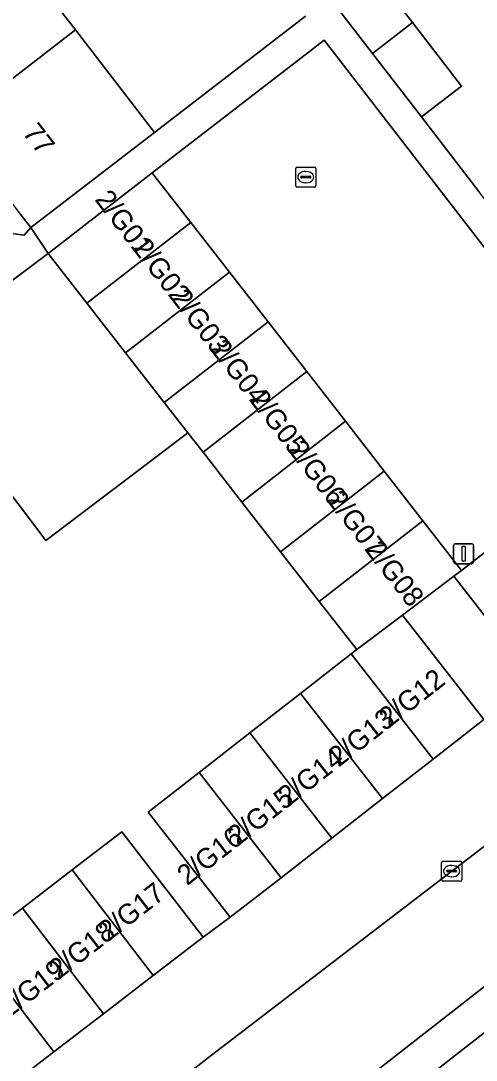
# Model space of a CAD drawing. Extents: x 159217 to 160349, y 381246 to 382172.
# Drawn here: x 159708.8 to 159731.4, y 381458 to 381509.6 of the extents above; entities that cross this region are included whole.
import ezdxf

# ---------------------------------------------------------------- set-up
doc = ezdxf.new("R2010")
doc.units = 0
for name, color, linetype in [('IMGEO_Erf', 7, 'Continuous'), ('IMGEO_Kolk', 7, 'Continuous'), ('IMGEO_Lichtmast', 7, 'Continuous'), ('IMGEO_Pand', 7, 'Continuous'), ('IMGEO_Pand_nummerreeks', 7, 'Continuous'), ('IMGEO_Rijbaan_lokaal_open', 7, 'Continuous'), ('IMGEO_Voetpad_open', 7, 'Continuous')]:
    doc.layers.add(name, color=color, linetype=linetype)

msp = doc.modelspace()

# ---------------------------------------------------------------- linework, layer by layer
at = {"layer": 'IMGEO_Erf'}
for points in [[(159725.798, 381512.732), (159728.265, 381509.527), (159730.692, 381506.375), (159728.702, 381504.843), (159731.558, 381501.133)], [(159710.056, 381511.061), (159711.52, 381509.165), (159715.45, 381504.075), (159719.854, 381507.468), (159722.946, 381509.848)], [(159704.88, 381499.506), (159708.97, 381498.972), (159709.309, 381499.345), (159708.803, 381500)], [(159708.422, 381465.195), (159708.891, 381465.556), (159711.361, 381467.456), (159713.831, 381469.355), (159717.86, 381464.115), (159719.212, 381465.11), (159715.141, 381470.333), (159717.66, 381472.296), (159720.179, 381474.259), (159722.698, 381476.222), (159725.217, 381478.185), (159725.49, 381478.398), (159723.628, 381480.788), (159721.705, 381483.255), (159719.782, 381485.723), (159717.859, 381488.19), (159717.107, 381489.155), (159715.163, 381487.686), (159710.045, 381483.819), (159707.965, 381486.57)]]:
    msp.add_lwpolyline(points, dxfattribs=at)
msp.add_lwpolyline([(159723.871, 381508.651), (159715.326, 381502.074), (159715.419, 381501.955), (159717.247, 381499.605), (159719.168, 381497.136), (159721.089, 381494.667), (159723.01, 381492.198), (159724.932, 381489.73), (159726.853, 381487.261), (159728.774, 381484.792), (159730.695, 381482.323), (159732.837, 381483.992), (159735.356, 381485.955), (159739.14, 381481.1), (159742.92, 381484.004), (159742.854, 381484.089)], close=True, dxfattribs=at)
at = {"layer": 'IMGEO_Kolk'}
for p, q in [((159722.461, 381501.428), (159722.461, 381502.28)), ((159722.536, 381502.354), (159723.388, 381502.354)), ((159722.763, 381501.897), (159723.161, 381501.897)), ((159722.949, 381502.134), (159722.974, 381502.134)), ((159723.462, 381502.28), (159723.462, 381501.428)), ((159723.388, 381501.354), (159722.536, 381501.354)), ((159722.72, 381501.848), (159722.72, 381501.86)), ((159723.158, 381501.811), (159722.76, 381501.811)), ((159722.972, 381501.574), (159722.947, 381501.574)), ((159723.204, 381501.86), (159723.204, 381501.848)), ((159729.706, 381466.973), (159729.706, 381467.825)), ((159729.781, 381467.899), (159730.633, 381467.899)), ((159730.707, 381467.825), (159730.707, 381466.973)), ((159729.965, 381467.393), (159729.965, 381467.405)), ((159730.403, 381467.356), (159730.005, 381467.356)), ((159730.008, 381467.442), (159730.406, 381467.442)), ((159730.194, 381467.679), (159730.219, 381467.679)), ((159730.449, 381467.405), (159730.449, 381467.393)), ((159730.633, 381466.899), (159729.781, 381466.899)), ((159730.217, 381467.119), (159730.192, 381467.119))]:
    msp.add_line(p, q, dxfattribs=at)
for points in [[(159722.461, 381501.428), (159722.461, 381502.28)], [(159722.536, 381502.354), (159723.388, 381502.354)], [(159723.462, 381502.28), (159723.462, 381501.428)], [(159723.388, 381501.354), (159722.536, 381501.354)], [(159729.706, 381466.973), (159729.706, 381467.825)], [(159729.781, 381467.899), (159730.633, 381467.899)], [(159730.707, 381467.825), (159730.707, 381466.973)], [(159730.633, 381466.899), (159729.781, 381466.899)]]:
    msp.add_lwpolyline(points, dxfattribs=at)
for centre, radius, start, end in [((159722.538, 381502.278), 0.0765, 91.552, 178.448), ((159722.538, 381502.278), 0.0765, 91.552, 178.448), ((159722.76, 381501.857), 0.0403, 85.8775, 175.7526), ((159723.165, 381501.859), 0.0386, 1.7309, 96.639), ((159723.386, 381502.278), 0.0765, 1.552, 88.448), ((159723.386, 381502.278), 0.0765, 1.552, 88.448), ((159722.538, 381501.43), 0.0765, 181.552, 268.448), ((159722.538, 381501.43), 0.0765, 181.552, 268.448), ((159722.757, 381501.847), 0.0366, 178.938, 274.7102), ((159723.161, 381501.854), 0.043, 264.8664, 352.4533), ((159723.386, 381501.43), 0.0765, 271.552, 358.448), ((159723.386, 381501.43), 0.0765, 271.552, 358.448), ((159729.783, 381467.823), 0.0765, 91.552, 178.448), ((159729.783, 381467.823), 0.0765, 91.552, 178.448), ((159730.631, 381467.823), 0.0765, 1.552, 88.448), ((159730.631, 381467.823), 0.0765, 1.552, 88.448), ((159730.005, 381467.402), 0.0403, 85.8775, 175.7526), ((159730.002, 381467.392), 0.0366, 178.938, 274.7102), ((159730.406, 381467.399), 0.043, 264.8664, 352.4533), ((159730.41, 381467.404), 0.0386, 1.7309, 96.639), ((159729.783, 381466.975), 0.0765, 181.552, 268.448), ((159729.783, 381466.975), 0.0765, 181.552, 268.448), ((159730.631, 381466.975), 0.0765, 271.552, 358.448), ((159730.631, 381466.975), 0.0765, 271.552, 358.448)]:
    msp.add_arc(centre, radius, start, end, dxfattribs=at)
for centre, major_axis, ratio, start_param, end_param in [((159722.948, 381501.854), (-0.387, 0.002), 0.722429, 4.712389, 7.853982), ((159722.973, 381501.854), (-0.39, 0.002), 0.717154, 1.570796, 4.712389), ((159730.193, 381467.399), (-0.387, 0.002), 0.722429, 4.712389, 7.853982), ((159730.218, 381467.399), (-0.39, 0.002), 0.717154, 1.570796, 4.712389)]:
    msp.add_ellipse(centre, major_axis=major_axis, ratio=ratio, start_param=start_param, end_param=end_param, dxfattribs=at)
at = {"layer": 'IMGEO_Lichtmast'}
for p, q in [((159730.3, 381482.755), (159730.3, 381483.555)), ((159730.3, 381483.555), (159730.3, 381482.755)), ((159730.4, 381483.655), (159731.19, 381483.655)), ((159731.19, 381483.655), (159730.4, 381483.655)), ((159731.29, 381483.555), (159731.29, 381482.755)), ((159731.29, 381482.755), (159731.29, 381483.555)), ((159731.19, 381482.655), (159730.4, 381482.655)), ((159730.4, 381482.655), (159731.19, 381482.655))]:
    msp.add_line(p, q, dxfattribs=at)
msp.add_lwpolyline([(159730.72, 381483.53), (159730.87, 381483.53), (159730.87, 381482.78), (159730.72, 381482.78), (159730.72, 381483.53)], dxfattribs=at)
for centre, start, end in [((159730.4, 381483.555), 90, 180), ((159730.4, 381483.555), 90, 180), ((159731.19, 381483.555), 0, 90), ((159731.19, 381483.555), 360, 90), ((159730.4, 381482.755), 180, 270), ((159730.4, 381482.755), 180, 270), ((159731.19, 381482.755), 270, 0), ((159731.19, 381482.755), 270, 0)]:
    msp.add_arc(centre, 0.1, start, end, dxfattribs=at)
at = {"layer": 'IMGEO_Pand'}
for points in [[(159710.056, 381511.061), (159712.39, 381512.863), (159710.015, 381515.94), (159707.681, 381514.138), (159701.545, 381509.399), (159705.384, 381504.427), (159711.52, 381509.165)], [(159726.274, 381507.996), (159728.265, 381509.527), (159725.798, 381512.732), (159723.808, 381511.2)], [(159705.384, 381504.427), (159708.803, 381500), (159709.309, 381499.345), (159710.159, 381500), (159715.45, 381504.075), (159711.52, 381509.165)], [(159726.274, 381507.996), (159728.702, 381504.843), (159730.692, 381506.375), (159728.265, 381509.527)], [(159717.247, 381499.605), (159715.419, 381501.955), (159715.326, 381502.074), (159710.17, 381498.057), (159712.09, 381495.592)], [(159719.168, 381497.136), (159717.247, 381499.605), (159712.09, 381495.592), (159714.013, 381493.125)], [(159715.936, 381490.658), (159714.013, 381493.125), (159712.09, 381495.592), (159710.17, 381498.057), (159708.242, 381496.623), (159703.275, 381492.778), (159707.965, 381486.57), (159710.045, 381483.819), (159715.163, 381487.686), (159717.107, 381489.155)], [(159721.089, 381494.667), (159719.168, 381497.136), (159714.013, 381493.125), (159715.936, 381490.658)], [(159723.01, 381492.198), (159721.089, 381494.667), (159715.936, 381490.658), (159717.107, 381489.155), (159717.859, 381488.19)], [(159719.782, 381485.723), (159724.932, 381489.73), (159723.01, 381492.198), (159717.859, 381488.19)], [(159726.853, 381487.261), (159724.932, 381489.73), (159719.782, 381485.723), (159721.705, 381483.255)], [(159726.853, 381487.261), (159721.705, 381483.255), (159723.628, 381480.788), (159728.774, 381484.792)], [(159723.628, 381480.788), (159725.49, 381478.398), (159727.764, 381480.113), (159730.314, 381482.035), (159730.695, 381482.323), (159728.774, 381484.792)], [(159736.844, 381478.851), (159732.837, 381483.992), (159730.695, 381482.323), (159730.314, 381482.035), (159734.325, 381476.888)], [(159727.764, 381480.113), (159731.806, 381474.925), (159734.325, 381476.888), (159730.314, 381482.035)], [(159725.217, 381478.185), (159729.288, 381472.962), (159731.806, 381474.925), (159727.764, 381480.113), (159725.49, 381478.398)], [(159725.217, 381478.185), (159722.698, 381476.222), (159726.769, 381470.999), (159729.288, 381472.962)], [(159720.179, 381474.259), (159724.25, 381469.036), (159726.769, 381470.999), (159722.698, 381476.222)], [(159720.179, 381474.259), (159717.66, 381472.296), (159721.731, 381467.073), (159724.25, 381469.036)], [(159721.731, 381467.073), (159717.66, 381472.296), (159715.141, 381470.333), (159719.212, 381465.11)], [(159715.39, 381462.216), (159717.86, 381464.115), (159713.831, 381469.355), (159711.361, 381467.456)], [(159715.39, 381462.216), (159711.361, 381467.456), (159708.891, 381465.556), (159712.92, 381460.317)], [(159708.891, 381465.556), (159708.422, 381465.195), (159706.421, 381463.657), (159710.45, 381458.418), (159712.92, 381460.317)], [(159706.421, 381463.657), (159706.329, 381463.586), (159703.954, 381461.754), (159707.98, 381456.518), (159710.45, 381458.418)], [(159733.314, 381460.524), (159730.781, 381458.561), (159728.321, 381456.637), (159732.812, 381450.843), (159735.272, 381452.768), (159737.803, 381454.73)]]:
    msp.add_lwpolyline(points, close=True, dxfattribs=at)
at = {"layer": 'IMGEO_Rijbaan_lokaal_open'}
for points in [[(159708.054, 381443.186), (159710.157, 381444.811), (159718.247, 381451.061), (159725.019, 381456.349), (159727.311, 381458.139), (159729.658, 381459.972), (159732.148, 381461.916), (159734.716, 381463.878), (159734.756, 381463.908), (159739.562, 381467.58), (159742.623, 381469.918), (159744.553, 381471.43), (159751.301, 381476.717), (159764.131, 381486.626), (159766.186, 381488.065), (159768.565, 381489.696), (159764.981, 381494.334), (159762.721, 381492.467), (159761.958, 381491.907), (159750.62, 381483.094), (159748.29, 381481.298), (159737.837, 381473.24), (159718.274, 381458.259), (159701.918, 381445.502)], [(159731.806, 381474.925), (159729.288, 381472.962), (159726.769, 381470.999), (159724.25, 381469.036), (159721.731, 381467.073), (159719.212, 381465.11), (159717.86, 381464.115), (159715.39, 381462.216), (159712.92, 381460.317), (159710.45, 381458.418), (159707.98, 381456.518)], [(159701.918, 381445.502), (159718.274, 381458.259), (159737.837, 381473.24)]]:
    msp.add_lwpolyline(points, dxfattribs=at)
at = {"layer": 'IMGEO_Voetpad_open'}
for points in [[(159722.946, 381509.848), (159719.854, 381507.468), (159715.45, 381504.075), (159710.159, 381500), (159709.309, 381499.345), (159710.17, 381498.057), (159715.326, 381502.074), (159723.871, 381508.651), (159742.854, 381484.089), (159742.92, 381484.004), (159744.077, 381484.893), (159741.628, 381488.082), (159739.222, 381491.214), (159736.436, 381494.787), (159733.938, 381498.036), (159732.429, 381500), (159731.558, 381501.133), (159728.702, 381504.843), (159726.274, 381507.996), (159723.808, 381511.2)], [(159708.242, 381496.623), (159710.17, 381498.057), (159709.309, 381499.345), (159708.97, 381498.972), (159704.88, 381499.506)], [(159764.131, 381486.626), (159751.301, 381476.717), (159744.553, 381471.43), (159742.623, 381469.918), (159739.562, 381467.58), (159734.756, 381463.908), (159734.716, 381463.878), (159732.148, 381461.916), (159729.658, 381459.972), (159727.311, 381458.139), (159725.019, 381456.349)], [(159728.321, 381456.637), (159730.781, 381458.561), (159733.314, 381460.524), (159735.846, 381462.487), (159738.158, 381464.267), (159740.658, 381466.191), (159743.149, 381468.122), (159745.634, 381470.048), (159748.308, 381471.971), (159750.862, 381473.951), (159753.414, 381475.928), (159760.63, 381481.373), (159767.07, 381486.073)]]:
    msp.add_lwpolyline(points, dxfattribs=at)

# ---------------------------------------------------------------- texts
at = {"layer": 'IMGEO_Pand_nummerreeks'}
for s, rotation, p in [('77', 307.6785, (159708.865, 381504.042)), ('2/G01', 307.666, (159712.449, 381500.734)), ('2/G02', 307.666, (159714.307, 381498.326)), ('2/G03', 307.6632, (159716.241, 381495.822)), ('2/G04', 307.666, (159718.17, 381493.321)), ('2/G05', 307.6632, (159720.1, 381490.822)), ('2/G06', 307.6632, (159722.03, 381488.322)), ('2/G07', 307.6632, (159723.96, 381485.822)), ('2/G08', 307.6632, (159725.891, 381483.319)), ('2/G12', 38.0251, (159727.094, 381474.487)), ('2/G13', 38.0251, (159724.591, 381472.53)), ('2/G14', 38.0251, (159722.084, 381470.57)), ('2/G15', 38.0251, (159719.577, 381468.609)), ('2/G16', 38.0251, (159717.07, 381466.649)), ('2/G17', 37.5686, (159713.159, 381463.889)), ('2/G18', 37.5686, (159710.69, 381461.99)), ('2/G19', 37.5688, (159708.214, 381460.085))]:
    msp.add_text(s, height=1, rotation=rotation, dxfattribs=at).set_placement(p)

doc.saveas('drawing.dxf')
